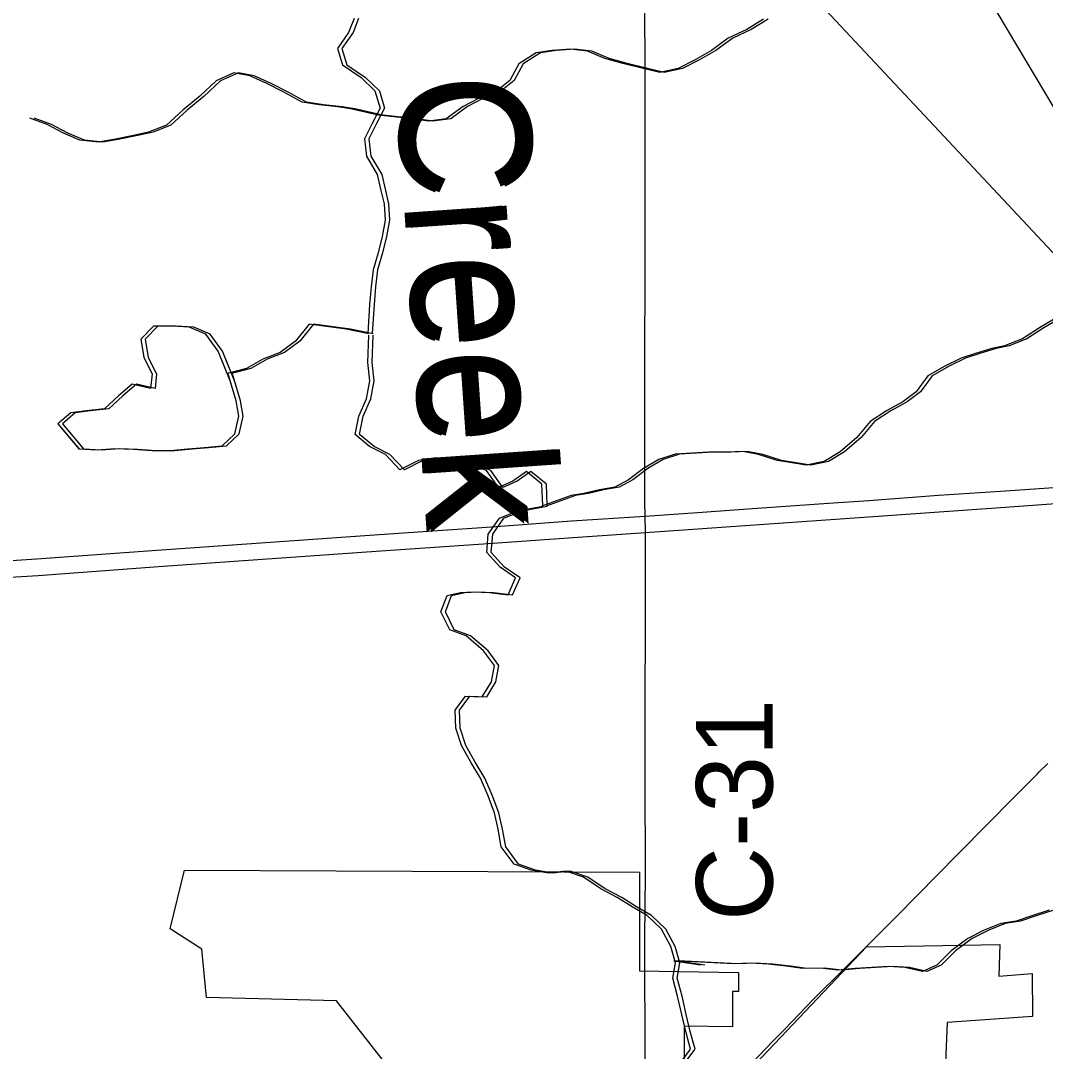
# Model space of a CAD drawing. Extents: x 0 to 34, y 0 to 22.
# Drawn here: x 18.546 to 19.307, y 7.191 to 7.956 of the extents above; entities that cross this region are included whole.
import ezdxf

# ---------------------------------------------------------------- set-up
doc = ezdxf.new("R2010")
doc.units = 0
for name, color, linetype in [('GM_X_Corporation', 7, 'Continuous'), ('GM_X_County_Road', 7, 'Continuous'), ('GM_X_County_Road_Text', 7, 'Continuous'), ('GM_X_Minor_Lake', 7, 'Continuous'), ('GM_X_Minor_River', 7, 'Continuous'), ('GM_X_Minor_River_Text', 7, 'Continuous'), ('GM_X_State_Route', 7, 'Continuous'), ('GM_X_US_Location', 7, 'Continuous'), ('GM_X_US_Route', 7, 'Continuous'), ('SH_Text', 7, 'Continuous')]:
    doc.layers.add(name, color=color, linetype=linetype)

msp = doc.modelspace()

# ---------------------------------------------------------------- linework, layer by layer
at = {"layer": 'GM_X_Corporation'}
for points in [[(18.83473, 7.15931), (18.78056, 7.22858), (18.68401, 7.23117), (18.6806, 7.26706), (18.65705, 7.28207), (18.66769, 7.32557), (19.00542, 7.32418), (19.00541, 7.25093), (19.07901, 7.24981), (19.07895, 7.23568), (19.07466, 7.2357), (19.07454, 7.20943), (19.03879, 7.20992), (19.03878, 7.1564)], [(19.06699, 7.15588), (19.10584, 7.19684), (19.17409, 7.26882), (19.273, 7.27044), (19.27236, 7.24688), (19.29716, 7.249), (19.29734, 7.21706), (19.23385, 7.21248), (19.2316, 7.15269)]]:
    msp.add_lwpolyline(points, dxfattribs=at)
at = {"layer": 'GM_X_County_Road'}
msp.add_line((19.00956, 7.27534), (19.00985, 7.32184), dxfattribs=at)
for points in [[(19.00985, 7.32184), (19.00992, 7.33602), (19.00983, 7.38129), (19.01001, 7.57642), (19.0098, 7.58836), (19.00943, 7.599), (19.00958, 7.70799), (19.00982, 7.76627), (19.00964, 7.9115), (19.00917, 8.04029), (19.00934, 8.09208), (19.00934, 8.10031), (19.00911, 8.13807), (19.00946, 8.3664), (19.00958, 8.41912), (19.01005, 8.47219), (19.01011, 8.599), (19.01119, 8.72752)], [(19.01035, 7.10028), (19.01009, 7.10682), (19.00917, 7.12958), (19.00958, 7.16829), (19.0096, 7.18018), (19.00956, 7.27534)]]:
    msp.add_lwpolyline(points, dxfattribs=at)
at = {"layer": 'GM_X_Minor_Lake'}
for points in [[(18.70151, 7.68896), (18.69259, 7.71097), (18.68341, 7.72348), (18.67122, 7.72877), (18.65828, 7.72949), (18.64458, 7.72945), (18.6351, 7.71993), (18.63744, 7.70627), (18.64357, 7.69413), (18.64247, 7.68311), (18.62876, 7.68649), (18.61852, 7.67773), (18.60828, 7.6682), (18.59459, 7.66665), (18.58318, 7.6651), (18.5737, 7.65709), (18.58927, 7.63851)], [(18.69931, 7.69439), (18.69259, 7.71097), (18.68341, 7.72348), (18.67122, 7.72877), (18.65828, 7.72949), (18.64458, 7.72945), (18.6351, 7.71993), (18.63744, 7.70627), (18.64357, 7.69413), (18.64247, 7.68311), (18.62876, 7.68649), (18.61852, 7.67773), (18.60828, 7.6682), (18.59459, 7.66665), (18.58318, 7.6651), (18.5737, 7.65709), (18.58911, 7.6387)], [(18.70478, 7.68896), (18.69586, 7.71097), (18.68668, 7.72348), (18.67448, 7.72877), (18.66155, 7.72949), (18.64785, 7.72945), (18.63837, 7.71993), (18.64071, 7.70627), (18.64684, 7.69413), (18.64574, 7.68311), (18.63203, 7.68649), (18.62178, 7.67773), (18.61155, 7.6682), (18.59785, 7.66665), (18.58645, 7.6651), (18.57696, 7.65709), (18.59253, 7.63851)], [(18.70258, 7.69439), (18.69586, 7.71097), (18.68668, 7.72348), (18.67448, 7.72877), (18.66155, 7.72949), (18.64785, 7.72945), (18.63837, 7.71993), (18.64071, 7.70627), (18.64684, 7.69413), (18.64574, 7.68311), (18.63203, 7.68649), (18.62178, 7.67773), (18.61155, 7.6682), (18.59785, 7.66665), (18.58645, 7.6651), (18.57696, 7.65709), (18.59237, 7.6387)], [(18.58899, 7.63852), (18.60269, 7.6378), (18.616, 7.6386), (18.6297, 7.63825), (18.6434, 7.63715), (18.6571, 7.63719), (18.67003, 7.63836), (18.68221, 7.63953), (18.69552, 7.64071), (18.705, 7.64947), (18.70799, 7.66277), (18.70605, 7.67417), (18.69972, 7.6948)], [(18.59225, 7.63852), (18.60596, 7.6378), (18.61927, 7.6386), (18.63297, 7.63825), (18.64667, 7.63715), (18.66037, 7.63719), (18.6733, 7.63836), (18.68547, 7.63953), (18.69879, 7.64071), (18.70827, 7.64947), (18.71126, 7.66277), (18.70931, 7.67417), (18.70299, 7.6948)], [(18.58927, 7.63851), (18.60269, 7.6378), (18.616, 7.6386), (18.6297, 7.63825), (18.6434, 7.63715), (18.6571, 7.63719), (18.67003, 7.63836), (18.68221, 7.63953), (18.69552, 7.64071), (18.705, 7.64947), (18.70799, 7.66277), (18.70605, 7.67417), (18.70151, 7.68896)], [(18.59253, 7.63851), (18.60596, 7.6378), (18.61927, 7.6386), (18.63297, 7.63825), (18.64667, 7.63715), (18.66037, 7.63719), (18.6733, 7.63836), (18.68547, 7.63953), (18.69879, 7.64071), (18.70827, 7.64947), (18.71126, 7.66277), (18.70931, 7.67417), (18.70478, 7.68896)]]:
    msp.add_lwpolyline(points, dxfattribs=at)
at = {"layer": 'GM_X_Minor_River'}
for points in [[(18.79364, 7.95776), (18.78949, 7.94749), (18.78117, 7.93569), (18.78502, 7.92355), (18.79875, 7.91409), (18.80906, 7.90424), (18.81292, 7.89134), (18.80687, 7.87993), (18.80121, 7.86852), (18.80278, 7.85561), (18.81082, 7.84195), (18.81353, 7.83019), (18.81585, 7.82032), (18.81665, 7.80817), (18.81441, 7.796), (18.81142, 7.78384), (18.80766, 7.7713), (18.80618, 7.75876), (18.80509, 7.74546), (18.80373, 7.72408)], [(18.79691, 7.95776), (18.79276, 7.94749), (18.78443, 7.93569), (18.78829, 7.92355), (18.80202, 7.91409), (18.81233, 7.90424), (18.81618, 7.89134), (18.81014, 7.87993), (18.80447, 7.86852), (18.80604, 7.85561), (18.81408, 7.84195), (18.81679, 7.83019), (18.81911, 7.82032), (18.81992, 7.80817), (18.81768, 7.796), (18.81468, 7.78384), (18.81092, 7.7713), (18.80945, 7.75876), (18.80836, 7.74546), (18.807, 7.72408)], [(19.09767, 7.95744), (19.08514, 7.94981), (19.07146, 7.94331), (19.05894, 7.93417), (19.04679, 7.9273), (19.03426, 7.92081), (19.02057, 7.91773), (19.00724, 7.92111), (18.99315, 7.92449), (18.97982, 7.92825), (18.96686, 7.93354), (18.95392, 7.93502), (18.9406, 7.93423), (18.92882, 7.93229), (18.91591, 7.92428), (18.90911, 7.91173), (18.8981, 7.90296), (18.88595, 7.89837), (18.87455, 7.89265), (18.86203, 7.88349), (18.84872, 7.88156), (18.83653, 7.88342), (18.80954, 7.88647)], [(19.10093, 7.95744), (19.0884, 7.94981), (19.07473, 7.94331), (19.06221, 7.93417), (19.05006, 7.9273), (19.03753, 7.92081), (19.02384, 7.91773), (19.01051, 7.92111), (18.99642, 7.92449), (18.98308, 7.92825), (18.97013, 7.93354), (18.95718, 7.93502), (18.94387, 7.93423), (18.93208, 7.93229), (18.91917, 7.92428), (18.91237, 7.91173), (18.90137, 7.90296), (18.88921, 7.89837), (18.87782, 7.89265), (18.8653, 7.88349), (18.85199, 7.88156), (18.8398, 7.88342), (18.81281, 7.88647)], [(18.81036, 7.88647), (18.79085, 7.8909), (18.78133, 7.89239), (18.76763, 7.89388), (18.75506, 7.89574), (18.74134, 7.9033), (18.72876, 7.90972), (18.71618, 7.91538), (18.70437, 7.91763), (18.69108, 7.91152), (18.67895, 7.90009), (18.66643, 7.8898), (18.65429, 7.87876), (18.641, 7.8734), (18.62845, 7.87071), (18.61628, 7.8684), (18.60374, 7.86608), (18.59003, 7.86757), (18.57784, 7.87285), (18.56564, 7.87927), (18.55268, 7.8838)], [(18.81363, 7.88647), (18.79411, 7.8909), (18.7846, 7.89239), (18.77089, 7.89388), (18.75833, 7.89574), (18.7446, 7.9033), (18.73202, 7.90972), (18.71945, 7.91538), (18.70764, 7.91763), (18.69435, 7.91152), (18.68221, 7.90009), (18.6697, 7.8898), (18.65756, 7.87876), (18.64426, 7.8734), (18.63172, 7.87071), (18.61955, 7.8684), (18.607, 7.86608), (18.5933, 7.86757), (18.5811, 7.87285), (18.5689, 7.87927), (18.55595, 7.8838)], [(18.80456, 7.72367), (18.78766, 7.72718), (18.76025, 7.73091), (18.75002, 7.71835), (18.73864, 7.70996), (18.72572, 7.70499), (18.71357, 7.69812), (18.70026, 7.69466)], [(18.80782, 7.72367), (18.79092, 7.72718), (18.76351, 7.73091), (18.75329, 7.71835), (18.7419, 7.70996), (18.72898, 7.70499), (18.71683, 7.69812), (18.70353, 7.69466)], [(19.31425, 7.73507), (19.30247, 7.7282), (19.28995, 7.72019), (19.27665, 7.71484), (19.26714, 7.71291), (19.25574, 7.70946), (19.24434, 7.70563), (19.23219, 7.6999), (19.21966, 7.69265), (19.21095, 7.68085), (19.20108, 7.67323), (19.18893, 7.66674), (19.17679, 7.65873), (19.16694, 7.64693), (19.15442, 7.63626), (19.14265, 7.62901), (19.12935, 7.62631), (19.11716, 7.62818), (19.10764, 7.62967), (19.09393, 7.63419), (19.08212, 7.63644), (19.07033, 7.63603), (19.05663, 7.63599), (19.04446, 7.6352), (19.03191, 7.63441), (19.01975, 7.63057), (19.00835, 7.62371), (18.99735, 7.61532), (18.9871, 7.60998), (18.97569, 7.60805), (18.96428, 7.60535), (18.95478, 7.60381), (18.93289, 7.59591)], [(19.31751, 7.73507), (19.30574, 7.7282), (19.29321, 7.72019), (19.27992, 7.71484), (19.27041, 7.71291), (19.25901, 7.70946), (19.24761, 7.70563), (19.23545, 7.6999), (19.22292, 7.69265), (19.21422, 7.68085), (19.20435, 7.67323), (19.1922, 7.66674), (19.18005, 7.65873), (19.17021, 7.64693), (19.15769, 7.63626), (19.14592, 7.62901), (19.13261, 7.62631), (19.12043, 7.62818), (19.11091, 7.62967), (19.0972, 7.63419), (19.08539, 7.63644), (19.0736, 7.63603), (19.0599, 7.63599), (19.04773, 7.6352), (19.03517, 7.63441), (19.02301, 7.63057), (19.01162, 7.62371), (19.00062, 7.61532), (18.99036, 7.60998), (18.97896, 7.60805), (18.96755, 7.60535), (18.95805, 7.60381), (18.93616, 7.59591)], [(18.93371, 7.59633), (18.93306, 7.61211), (18.92161, 7.62157), (18.91136, 7.61433), (18.90072, 7.60974), (18.89193, 7.62225), (18.87973, 7.62678), (18.86641, 7.62826), (18.85422, 7.63165), (18.84129, 7.62971), (18.82762, 7.62284), (18.81692, 7.6342), (18.8051, 7.64025), (18.79442, 7.64896), (18.79703, 7.66264), (18.80269, 7.67557), (18.8053, 7.68887), (18.80373, 7.70254), (18.80456, 7.72284)], [(18.93698, 7.59633), (18.93632, 7.61211), (18.92488, 7.62157), (18.91463, 7.61433), (18.90399, 7.60974), (18.89519, 7.62225), (18.883, 7.62678), (18.86968, 7.62826), (18.85749, 7.63165), (18.84456, 7.62971), (18.83089, 7.62284), (18.82019, 7.6342), (18.80837, 7.64025), (18.79769, 7.64896), (18.8003, 7.66264), (18.80596, 7.67557), (18.80857, 7.68887), (18.80699, 7.70254), (18.80782, 7.72284)], [(19.0336, 7.17973), (19.04345, 7.19267), (19.03998, 7.20596), (19.03689, 7.21849), (19.03379, 7.23215), (19.03032, 7.24544), (19.03218, 7.25684), (19.02871, 7.26899), (19.02181, 7.28188), (19.01111, 7.29211), (19.00006, 7.29854), (18.989, 7.30534), (18.9768, 7.31177), (18.96383, 7.32047), (18.95087, 7.32499), (18.93794, 7.32344), (18.925, 7.32568), (18.91243, 7.33021), (18.90286, 7.3431), (18.90053, 7.356), (18.89782, 7.36815), (18.89283, 7.38143), (18.88745, 7.39395), (18.88018, 7.40571), (18.87328, 7.41823), (18.86905, 7.43113), (18.86862, 7.44442), (18.87619, 7.4547), (18.88875, 7.45435), (18.89556, 7.46539), (18.89779, 7.47755), (18.88976, 7.48854), (18.87678, 7.49952), (18.86459, 7.50405), (18.85807, 7.51732), (18.86259, 7.52949), (18.87248, 7.5318), (18.88199, 7.5322), (18.89417, 7.53185), (18.90787, 7.52999), (18.91353, 7.54254), (18.90209, 7.55049), (18.89215, 7.56148), (18.89324, 7.57516), (18.90157, 7.58695), (18.91487, 7.59231), (18.93371, 7.59591)], [(19.03687, 7.17973), (19.04672, 7.19267), (19.04324, 7.20596), (19.04015, 7.21849), (19.03706, 7.23215), (19.03358, 7.24544), (19.03544, 7.25684), (19.03197, 7.26899), (19.02508, 7.28188), (19.01438, 7.29211), (19.00332, 7.29854), (18.99226, 7.30534), (18.98006, 7.31177), (18.9671, 7.32047), (18.95414, 7.32499), (18.94121, 7.32344), (18.92826, 7.32568), (18.91569, 7.33021), (18.90613, 7.3431), (18.9038, 7.356), (18.90109, 7.36815), (18.89609, 7.38143), (18.89072, 7.39395), (18.88345, 7.40571), (18.87655, 7.41823), (18.87232, 7.43113), (18.87188, 7.44442), (18.87946, 7.4547), (18.89202, 7.45435), (18.89882, 7.46539), (18.90106, 7.47755), (18.89303, 7.48854), (18.88005, 7.49952), (18.86786, 7.50405), (18.86134, 7.51732), (18.86586, 7.52949), (18.87574, 7.5318), (18.88526, 7.5322), (18.89743, 7.53185), (18.91114, 7.52999), (18.9168, 7.54254), (18.90535, 7.55049), (18.89542, 7.56148), (18.89651, 7.57516), (18.90484, 7.58695), (18.91813, 7.59231), (18.93698, 7.59591)], [(19.3098, 7.29596), (19.29688, 7.29175), (19.2851, 7.28792), (19.27369, 7.28599), (19.26153, 7.28102), (19.24938, 7.27491), (19.23685, 7.26575), (19.22624, 7.25509), (19.2156, 7.2505), (19.20265, 7.25351), (19.19009, 7.25423), (19.16575, 7.25265), (19.15243, 7.25147), (19.13987, 7.25295), (19.12656, 7.25254), (19.11437, 7.25441), (19.10105, 7.25589), (19.08811, 7.25661), (19.07518, 7.2562), (19.03097, 7.25828), (19.05083, 7.25537)], [(19.31306, 7.29596), (19.30014, 7.29175), (19.28836, 7.28792), (19.27695, 7.28599), (19.2648, 7.28102), (19.25264, 7.27491), (19.24012, 7.26575), (19.22951, 7.25509), (19.21887, 7.2505), (19.20592, 7.25351), (19.19336, 7.25423), (19.16901, 7.25265), (19.1557, 7.25147), (19.14314, 7.25295), (19.12982, 7.25254), (19.11764, 7.25441), (19.10432, 7.25589), (19.09138, 7.25661), (19.07844, 7.2562), (19.03424, 7.25828), (19.05409, 7.25537)]]:
    msp.add_lwpolyline(points, dxfattribs=at)
at = {"layer": 'GM_X_State_Route'}
for points in [[(19.24184, 7.33744), (19.24287, 7.3386), (19.28349, 7.37952), (19.28519, 7.38124), (19.3012, 7.39737), (19.30215, 7.39832), (19.30869, 7.40492)], [(19.10436, 7.19839), (19.11333, 7.20775), (19.1289, 7.22402), (19.13507, 7.23014), (19.14293, 7.23795), (19.14849, 7.24347), (19.1749, 7.26969), (19.17984, 7.27468), (19.19265, 7.28765), (19.19673, 7.29178), (19.24184, 7.33744)], [(19.06827, 7.16073), (19.07087, 7.16345), (19.08933, 7.18272), (19.08973, 7.18313), (19.10436, 7.19839)]]:
    msp.add_lwpolyline(points, dxfattribs=at)
at = {"layer": 'GM_X_US_Route'}
for points in [[(18.52034, 7.55433), (18.5577, 7.55667), (18.64704, 7.56321), (18.81213, 7.57487), (18.89555, 7.58062), (18.95511, 7.58488), (19.0098, 7.58836), (19.04866, 7.59121), (19.0929, 7.59427), (19.14579, 7.59815), (19.1758, 7.60013), (19.22743, 7.60392), (19.27356, 7.60698), (19.31312, 7.6098)], [(19.01001, 7.57642), (19.05582, 7.5796), (19.1685, 7.58744), (19.27359, 7.59475), (19.34892, 7.60033), (19.38575, 7.60259), (19.43051, 7.60599), (19.45081, 7.60736)], [(17.57873, 7.47624), (17.63786, 7.48059), (17.72241, 7.48599), (17.77422, 7.48991), (17.84231, 7.49444), (17.90117, 7.49862), (17.96936, 7.5034), (18.02448, 7.50715), (18.06811, 7.51012), (18.11643, 7.51342), (18.1624, 7.51682), (18.20664, 7.51995), (18.28962, 7.5257), (18.3639, 7.53101), (18.38317, 7.53233), (18.40849, 7.53406), (18.49138, 7.53998), (18.52151, 7.54207), (18.55887, 7.54442), (18.64821, 7.55095), (18.81331, 7.56262), (18.89673, 7.56837), (18.95629, 7.57263), (19.01001, 7.57642)]]:
    msp.add_lwpolyline(points, dxfattribs=at)
at = {"layer": 'SH_Text'}
msp.add_lwpolyline([(18.3757, 8.78387), (19.49105, 7.59349), (18.78179, 8.78387)], close=True, dxfattribs=at)

# ---------------------------------------------------------------- texts
at = {"layer": 'GM_X_County_Road_Text'}
msp.add_text('C-31', height=0.056818, rotation=90, dxfattribs=at).set_placement((19.10434, 7.28797))
at = {"layer": 'GM_X_Minor_River_Text'}
for p in [(18.82405, 7.91367), (18.82732, 7.91367)]:
    msp.add_text('Creek', height=0.094734, rotation=273.96714, dxfattribs=at).set_placement(p)
at = {"layer": 'GM_X_US_Location'}
for s, p in [('0', (19.30055, 7.63746)), ('/', (19.30057, 7.63746))]:
    msp.add_text(s, height=0.000189, dxfattribs=at).set_placement(p)
msp.add_text('42', height=0.000189, rotation=0.00001, dxfattribs=at).set_placement((19.26146, 7.59825))

doc.saveas('drawing.dxf')
